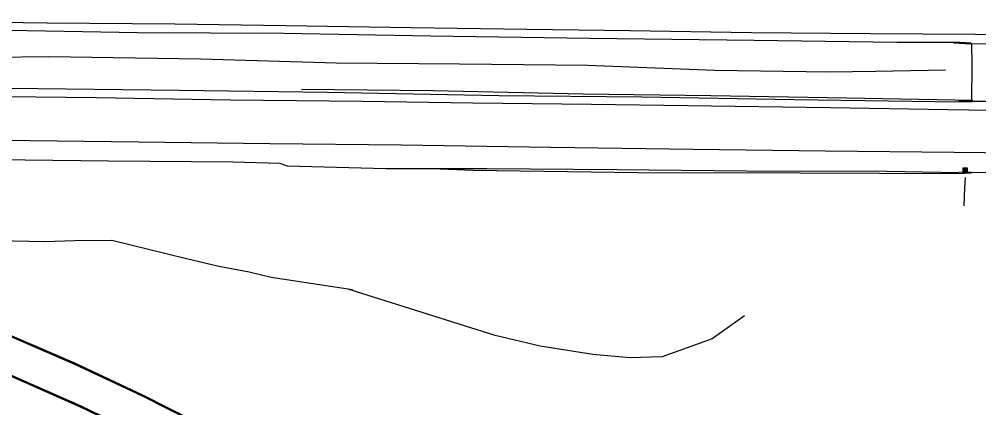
# Model space of a CAD drawing. Extents: x 2145380 to 2156929, y 139568 to 149130.
# Drawn here: x 2155617 to 2156139, y 142730 to 142941 of the extents above; entities that cross this region are included whole.
import ezdxf

# ---------------------------------------------------------------- set-up
doc = ezdxf.new("R2010")
doc.units = 0
for name, color, linetype in [('TOPO_Asphalt', 7, 'Continuous'), ('TOPO_Concrete', 7, 'Continuous'), ('TOPO_Curb Back', 7, 'Continuous'), ('TOPO_Flowline', 7, 'Continuous'), ('TOPO_Guardrail', 7, 'Continuous'), ('TOPO_Misc', 7, 'Continuous'), ('TOPO_Wall Freestanding', 7, 'Continuous')]:
    doc.layers.add(name, color=color, linetype=linetype)

# ---------------------------------------------------------------- blocks, each defined once
blk = doc.blocks.new('CB')
at = {"layer": 'TOPO_Misc'}
for p, q in [((-3.1, 3), (3.2, 3)), ((-3.1, 2.7), (3.2, 2.7)), ((-3.1, 2.4), (3.2, 2.4)), ((-3.1, 2), (3.2, 2)), ((-3.1, 1.7), (3.2, 1.7)), ((-3.1, 1.4), (3.2, 1.4)), ((-3.1, 1.1), (3.2, 1.1)), ((-3.1, 0.8), (3.2, 0.8)), ((-3.1, 0.5), (3.2, 0.5)), ((-3.1, 0.1), (3.2, 0.1)), ((-3.1, -0.2), (3.2, -0.2)), ((-3.1, -0.5), (3.2, -0.5)), ((-3.1, -0.8), (3.2, -0.8)), ((-3.1, -1.1), (3.3, -1.1)), ((-3.1, -1.4), (3.3, -1.4)), ((-3.1, -1.8), (3.3, -1.8)), ((-3.1, -2.1), (3.3, -2.1)), ((-3.1, -2.4), (3.3, -2.4)), ((-3.1, -2.7), (3.3, -2.7)), ((-3.1, -3), (3.3, -3))]:
    blk.add_line(p, q, dxfattribs=at)
blk.add_lwpolyline([(3.3, -3.3), (3.2, 3.1), (-3.1, 3), (-3.1, -3.3), (3.3, -3.3)], dxfattribs=at)

msp = doc.modelspace()

# ---------------------------------------------------------------- linework, layer by layer
at = {"layer": 'TOPO_Asphalt'}
for points in [[(2155512.11, 142941.04), (2155567.59, 142939.98), (2155632.61, 142939.15), (2155701.87, 142938.49), (2155762.21, 142937.66), (2155830.29, 142936.46), (2155893.17, 142935.59), (2155949.14, 142934.88), (2156015.17, 142933.78), (2156079.67, 142933.36), (2156136.85, 142932.86), (2156189.83, 142932.11), (2156265.39, 142930.99), (2156334.29, 142930.07), (2156397.47, 142928.84), (2156436.21, 142928.81)], [(2155531.44, 142935.82), (2155601.68, 142935.26), (2155681.61, 142933.82), (2155760.94, 142933.51), (2155841.02, 142931.95), (2155927.12, 142930.75), (2156016.59, 142929.62), (2156094.12, 142928.58), (2156125.15, 142928.67)], [(2156127.7, 142895.96), (2156038.24, 142897.33), (2155955.59, 142898.79), (2155877.85, 142899.54), (2155784.88, 142901.31), (2155704.29, 142902.3), (2155612.11, 142903.46), (2155517.38, 142904.91), (2155452.9, 142905.31), (2155362.51, 142906.43), (2155266.49, 142907.35), (2155168.25, 142908.2), (2155059.89, 142909.24), (2154951.32, 142910), (2154854.22, 142910.15)], [(2156436.21, 142887.99), (2156373.23, 142888.64), (2156306.95, 142889.46), (2156253.33, 142889.87), (2156190.32, 142890.71), (2156121.81, 142891.89), (2156057.79, 142892.9), (2155980.62, 142894.11), (2155928.27, 142894.69), (2155863.75, 142895.4), (2155803.9, 142896.33), (2155732.17, 142897.06), (2155659.24, 142898.41), (2155593.83, 142899.16), (2155523.23, 142900.15)], [(2155525.05, 142876.8), (2155608.52, 142875.48), (2155682.26, 142874.59), (2155753.54, 142873.57), (2155825.04, 142872.81), (2155906.17, 142871.57), (2155983.5, 142870.45), (2156055.2, 142869.7), (2156125.25, 142868.81), (2156207.94, 142867.96), (2156288.99, 142866.78), (2156363.26, 142866.09), (2156421.32, 142864.97)], [(2155287.76, 142868.85), (2155363.57, 142868.23), (2155440.97, 142867.35), (2155519.61, 142866.13), (2155590.17, 142865.02), (2155665.91, 142864.16), (2155733.37, 142863.67), (2155759.03, 142862.99), (2155762.87, 142861.5), (2155816.54, 142860.06), (2155871.47, 142860.08), (2155941.97, 142859.43), (2156012.35, 142858.77), (2156088.72, 142858.51), (2156127.74, 142857.83)]]:
    msp.add_lwpolyline(points, dxfattribs=at)
at = {"layer": 'TOPO_Concrete'}
msp.add_lwpolyline([(2156134.76, 142896.8), (2156134.93, 142916.48), (2156134.83, 142927.73)], dxfattribs=at)
msp.add_arc((2155365.25, 142224.31), 551.92, 60.0515, 67.3645, dxfattribs=at)
at = {"layer": 'TOPO_Curb Back'}
for p, q in [((2156134.39, 142928.04), (2156125.15, 142928.67)), ((2156134.35, 142927.44), (2156125.11, 142928.07)), ((2156134.78, 142896.79), (2156127.69, 142896.55)), ((2156134.8, 142896.19), (2156127.71, 142895.95)), ((2156134.43, 142858.09), (2156127.74, 142857.83)), ((2156134.46, 142857.49), (2156127.76, 142857.23))]:
    msp.add_line(p, q, dxfattribs=at)
for points in [[(2155506.24, 142807.23), (2155540.1, 142796), (2155576.84, 142782.69), (2155613.26, 142768.69), (2155647.15, 142753.98), (2155684.52, 142736.48), (2155724.18, 142716.49), (2155766.75, 142694.05), (2155795.76, 142678.57), (2155832.59, 142658.23), (2155861.6, 142642.76), (2155892.31, 142626.8), (2155925.44, 142608.92), (2155965.42, 142588.46), (2155992.51, 142575.54)], [(2155506.43, 142807.8), (2155540.29, 142796.56), (2155577.05, 142783.25), (2155613.49, 142769.25), (2155647.4, 142754.52), (2155684.78, 142737.02), (2155724.45, 142717.03), (2155767.04, 142694.58), (2155796.05, 142679.09), (2155832.87, 142658.76), (2155861.88, 142643.29), (2155892.59, 142627.33), (2155925.72, 142609.45), (2155965.69, 142588.99), (2155992.76, 142576.08)], [(2155957.63, 142569.8), (2155931.61, 142583.02), (2155896.02, 142602), (2155853.43, 142625.02), (2155811.22, 142647.37), (2155775.2, 142666.63), (2155725.03, 142693.5), (2155698.9, 142706.81), (2155684.15, 142714.36), (2155650.42, 142730.63), (2155609.35, 142748.85), (2155573.02, 142763.18), (2155528.18, 142779.5), (2155501.85, 142788.25)], [(2155957.9, 142570.34), (2155931.89, 142583.55), (2155896.31, 142602.53), (2155853.71, 142625.55), (2155811.5, 142647.9), (2155775.48, 142667.16), (2155725.3, 142694.03), (2155699.17, 142707.35), (2155684.42, 142714.9), (2155650.67, 142731.18), (2155609.58, 142749.4), (2155573.23, 142763.74), (2155528.37, 142780.07), (2155502.04, 142788.82)]]:
    msp.add_lwpolyline(points, dxfattribs=at)
at = {"layer": 'TOPO_Flowline'}
for points in [[(2156120.55, 142913.45), (2156082.65, 142912.74), (2156057.31, 142912.24), (2155995.14, 142913.14), (2155926.14, 142915.94), (2155856.63, 142916.59), (2155789.65, 142917.27), (2155715.93, 142919.28), (2155633.36, 142920.6), (2155544.6, 142919.53), (2155482.65, 142921.11), (2155412.31, 142922.57), (2155346.24, 142922.42), (2155287.48, 142923.95), (2155215.99, 142923.96), (2155185.4, 142924.16), (2155181.41, 142924)], [(2156131.28, 142855.18), (2156130.89, 142849.48), (2156130.47, 142839.71)], [(2155798.47, 142794.26), (2155754.32, 142800.82), (2155742.23, 142803.85), (2155725.91, 142806.87), (2155708.37, 142811.1), (2155667.69, 142820.89), (2155647.7, 142820.83), (2155631.21, 142820.19), (2155605.77, 142820.84), (2155569.5, 142823.72), (2155560.71, 142822.97), (2155554.44, 142823), (2155551.1, 142822.62), (2155547.42, 142822), (2155544.57, 142819.85), (2155539.74, 142816.11)], [(2156011.44, 142780.05), (2155993.75, 142767.57), (2155966.55, 142757.9), (2155949.01, 142757.29), (2155929.06, 142759.1), (2155900.41, 142763.59), (2155875.85, 142769.38), (2155796.62, 142794.37)]]:
    msp.add_lwpolyline(points, dxfattribs=at)
at = {"layer": 'TOPO_Guardrail'}
for points in [[(2155770.81, 142903.11), (2155842.3, 142902.42), (2155923.8, 142900.56), (2155993.12, 142899.6), (2156066.72, 142898.44), (2156135.37, 142897.03)], [(2156127.77, 142857.22), (2156041.53, 142857.51), (2155953.61, 142857.7), (2155863.93, 142858.88), (2155846.03, 142859.61)]]:
    msp.add_lwpolyline(points, dxfattribs=at)
at = {"layer": 'TOPO_Wall Freestanding'}
for p, q in [((2156144.07, 142927.5), (2156134.37, 142927.74)), ((2156134.79, 142896.49), (2156144.54, 142896.6)), ((2156134.48, 142857.78), (2156143.93, 142858.04))]:
    msp.add_line(p, q, dxfattribs=at)

# ---------------------------------------------------------------- block references
at = {"layer": 'TOPO_Misc', "xscale": 0.39370000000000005, "yscale": 0.3937000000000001}
msp.add_blockref('CB', (2156131.12, 142859.07), dxfattribs=at)

doc.saveas('drawing.dxf')
